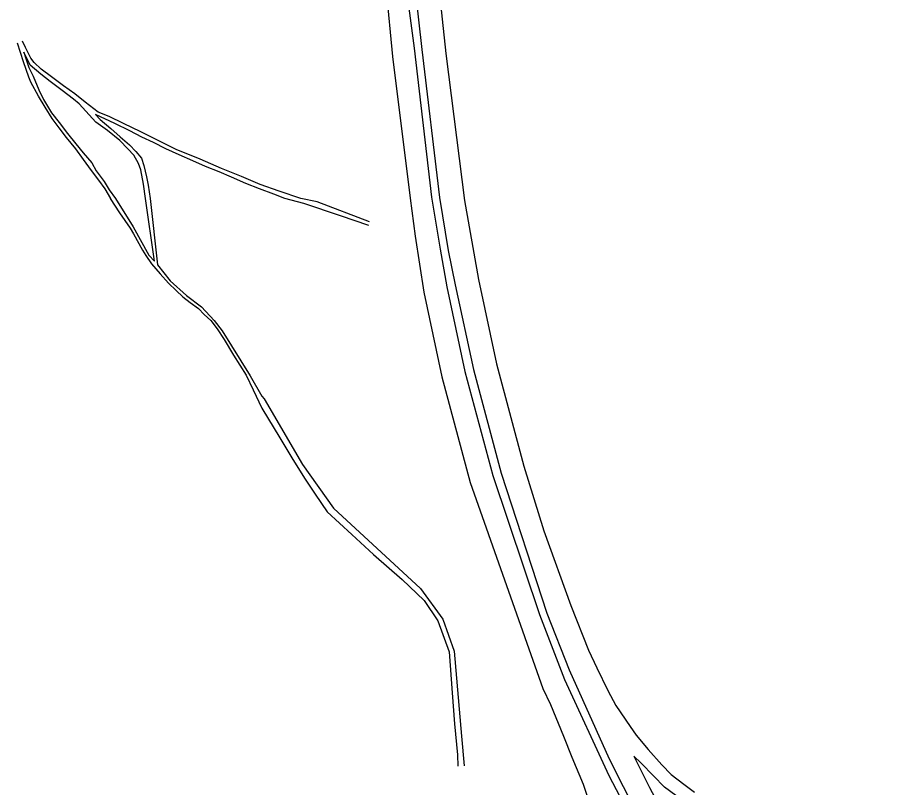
# Model space of a CAD drawing. Extents: x -304109 to -273954, y 21500 to 39796.
# Drawn here: x -300238.2 to -299834.4, y 25226.1 to 25584.2 of the extents above; entities that cross this region are included whole.
import ezdxf

# ---------------------------------------------------------------- set-up
doc = ezdxf.new("R2010")
doc.units = 0
doc.layers.add('krawedzie_ulic', color=7, linetype='Continuous')

msp = doc.modelspace()

# ---------------------------------------------------------------- linework, layer by layer
at = {"layer": 'krawedzie_ulic'}
for points in [[(-300100.697, 26000.104), (-300097.578, 25965.448), (-300086.738, 25866.043), (-300078.955, 25802.53), (-300074.599, 25762.85), (-300057.48, 25597.93), (-300053.826, 25569.805), (-300045.746, 25500.572), (-300041.751, 25476.376), (-300038.619, 25458.99), (-300030.226, 25419.584), (-300017.302, 25371.159), (-299995.54, 25306.53), (-299983.947, 25276.414), (-299963.325, 25231.661), (-299939.711, 25186.518), (-299920.645, 25155.136), (-299911.566, 25140.844), (-299894.019, 25114.581), (-299884.066, 25100.505), (-299871.261, 25083.39), (-299861.3, 25070.806), (-299848.362, 25054.631), (-299837.164, 25042.368)], [(-300053.5, 25598.33), (-300050.215, 25569.306), (-300042.011, 25500.447), (-300038.015, 25475.753), (-300034.721, 25459.89), (-300026.334, 25420.516), (-300013.478, 25372.341), (-299992.178, 25307.153), (-299981.85, 25280.873), (-299963.314, 25239.47), (-299950.256, 25213.737), (-299936.229, 25188.502), (-299914.917, 25152.52), (-299900.491, 25130.507), (-299889.794, 25114.834), (-299881.825, 25103.496), (-299873.626, 25092.735), (-299861.923, 25077.036), (-299844.129, 25055.254), (-299834.35, 25043.915)], [(-300042.555, 25599.432), (-300039.134, 25567.437), (-300030.42, 25499.053), (-300024.002, 25462.367), (-300015.634, 25423.082), (-300002.96, 25375.59), (-299993.532, 25345.429), (-299981.092, 25310.71), (-299972.85, 25290.065), (-299969.015, 25281.834), (-299963.824, 25271.193), (-299960.167, 25264.353), (-299953.454, 25254.514), (-299950.698, 25250.431), (-299945.134, 25243.802), (-299938.848, 25236.664), (-299934.45, 25232.263), (-299928.515, 25227.756), (-299923.549, 25224.061)], [(-300066.77, 25596.831), (-300063.933, 25566.052), (-300055.707, 25500.198), (-300053.33, 25482.481), (-300049.338, 25456.513), (-300040.926, 25417.018), (-300027.82, 25367.91), (-299994.106, 25272.144), (-299990.454, 25264.722), (-299984.387, 25249.947), (-299980.638, 25240.234), (-299975.361, 25227.678), (-299971.726, 25216.853)], [(-300194.81, 25500.045), (-300197.368, 25504.409), (-300200.359, 25508.556), (-300203.719, 25513.061), (-300207.449, 25518.051), (-300211.076, 25523.078), (-300215.315, 25528.272), (-300218.815, 25532.803), (-300221.946, 25537.18), (-300225.281, 25542.386), (-300228.425, 25547.618), (-300231.912, 25554.048), (-300232.905, 25556.396), (-300235.361, 25563.565), (-300238.16, 25572.228)], [(-300074.528, 25489.119), (-300098.893, 25498.449), (-300106.411, 25500), (-300116.583, 25503.365), (-300125.367, 25506.445), (-300133.973, 25510.163), (-300143.382, 25513.997), (-300153.197, 25518.29), (-300164.413, 25522.749), (-300172.497, 25526.862), (-300180.81, 25530.963), (-300188.805, 25534.859), (-300195.54, 25538.142), (-300200.556, 25540.148), (-300206.692, 25544.846), (-300211.529, 25548.6), (-300216.723, 25552.366), (-300222.235, 25556.617), (-300227.162, 25560.116), (-300230.433, 25563.179), (-300231.897, 25565.195), (-300234.353, 25570.159), (-300235.791, 25573.068)], [(-300192.62, 25500), (-300184.445, 25486.822), (-300177.145, 25473.656), (-300174.531, 25470.927), (-300178.665, 25500), (-300179.606, 25506.627), (-300180.763, 25513.337), (-300181.845, 25516.335), (-300184.11, 25520.163), (-300186.885, 25523.124), (-300190.628, 25527.016), (-300196.305, 25531.625), (-300201.665, 25535.455), (-300204.796, 25538.952), (-300209.493, 25544.045), (-300212.052, 25546.113), (-300217.322, 25550.173), (-300222.923, 25554.399), (-300227.302, 25557.807), (-300232.267, 25561.994), (-300235.181, 25568.042), (-300234.392, 25565.478), (-300232.917, 25560.898), (-300230.88, 25556.853), (-300228.182, 25550.564), (-300226.057, 25546.073), (-300222.29, 25539.744), (-300218.713, 25535.252), (-300214.869, 25530.211), (-300210.961, 25525.476), (-300207.626, 25521.15), (-300203.604, 25516.645), (-300201.504, 25512.779), (-300197.864, 25507.968), (-300195.496, 25504.012), (-300192.62, 25500)], [(-300074.923, 25487.425), (-300087.98, 25491.939), (-300105.076, 25497.637), (-300113.961, 25500), (-300119.04, 25501.938), (-300125.661, 25504.405), (-300132.013, 25507.037), (-300138.71, 25509.861), (-300144.49, 25512.352), (-300150.842, 25514.921), (-300156.686, 25517.527), (-300163.013, 25520.248), (-300169.2, 25523.059), (-300174.993, 25526.01), (-300180.276, 25528.565), (-300185.89, 25531.451), (-300192.931, 25534.926), (-300201.855, 25539.001), (-300199.64, 25536.755), (-300194.815, 25532.466), (-300190.462, 25528.611), (-300186.134, 25524.947), (-300183.091, 25521.807), (-300180.495, 25518.757), (-300179.49, 25515.274), (-300178.167, 25510.07), (-300177.48, 25506.128), (-300176.412, 25500), (-300173.043, 25469.2), (-300167.255, 25461.73), (-300159.637, 25454.83), (-300152.678, 25449.561), (-300146.72, 25443.342), (-300143.086, 25438.436), (-300130.035, 25417.582), (-300124.565, 25408.094), (-300123.501, 25406.9), (-300105.641, 25376.388), (-300091.243, 25355.988), (-300050.945, 25318.634), (-300040.456, 25304.401), (-300035.207, 25289.488), (-300031.767, 25250), (-300030.661, 25236.263)], [(-300195.102, 25500), (-300190.719, 25493.361), (-300185.782, 25486.158), (-300184.172, 25483.503), (-300180.052, 25475.899), (-300178.542, 25473.499), (-300175.821, 25469.616), (-300171.885, 25465.013), (-300167.947, 25460.562), (-300164.459, 25457.284), (-300161.275, 25454.263), (-300157.935, 25451.647), (-300154.088, 25448.875), (-300151.359, 25446.111), (-300148.327, 25443.192), (-300145.402, 25439.359), (-300142.129, 25434.404), (-300137.752, 25427.103), (-300131.863, 25417.86), (-300128.551, 25411.075), (-300124.641, 25402.506), (-300116.289, 25388.721), (-300110.253, 25378.612), (-300104.413, 25369.572), (-300099.882, 25362.575), (-300094.291, 25354.249), (-300082.713, 25343.747), (-300072.755, 25334.476), (-300059.404, 25322.843), (-300049.193, 25313.164), (-300042.847, 25303.714), (-300037.553, 25289.187), (-300036.205, 25270.11), (-300035.132, 25255.764), (-300033.702, 25241.313), (-300033.495, 25236.141)], [(-299932.344, 25222.421), (-299937.579, 25226.282), (-299942.614, 25231.638), (-299948.443, 25237.418), (-299951.775, 25240.698), (-299944.462, 25226.169), (-299939.534, 25216.836)]]:
    msp.add_lwpolyline(points, dxfattribs=at)

doc.saveas('drawing.dxf')
